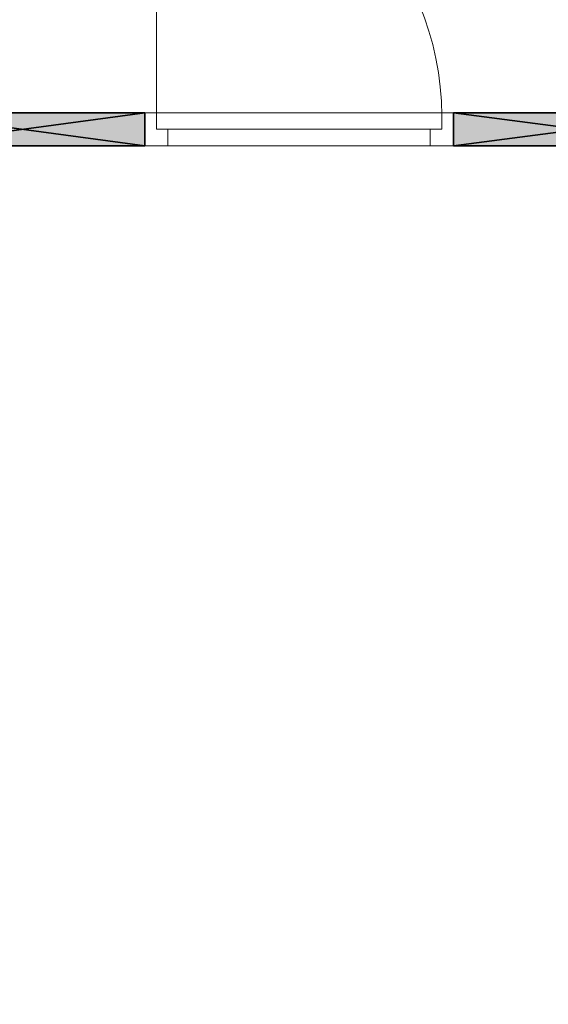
# Model space of a CAD drawing. Header units: inches. Extents: x 15 to 546804, y -66 to 267312.
# Tile 277 of 478: x 406752 to 408342, y 148672 to 151636. Entities that reach past the tile are written whole.
import ezdxf

# ---------------------------------------------------------------- set-up
doc = ezdxf.new("R2010")
doc.units = ezdxf.units.IN
doc.header["$MEASUREMENT"] = 0

msp = doc.modelspace()

# ---------------------------------------------------------------- hatches: boundary and pattern name
at = {"lineweight": 20}
h = msp.add_hatch(color=7, dxfattribs=at)
h.dxf.hatch_style = 1
h.paths.add_polyline_path([(406519.1, 150326.7), (406419.1, 150326.7), (406419.1, 150255.8, -0.118905), (406519.1, 150270.2)])
h.paths.add_polyline_path([(406519.1, 151355.7), (406391.8, 151355.7), (406391.8, 151255.7), (406519.1, 151255.7)])
h.paths.add_polyline_path([(407127.8, 151355.7), (406519.1, 151355.7), (406519.1, 151255.7), (407127.8, 151255.7)])
h.paths.add_polyline_path([(408817.1, 151355.7), (408056.8, 151355.7), (408056.8, 151255.7), (408817.1, 151255.7)])

# ---------------------------------------------------------------- linework, layer by layer
at = {"color": 7, "lineweight": 20}
for p, q in [((407162.8, 151345.7, 300), (407162.8, 152204.7, 300)), ((407197.8, 151355.7, 2500), (407127.8, 151355.7, 2500)), ((407127.8, 151255.7, 2500), (407127.8, 151355.7, 2500)), ((407127.8, 151255.7, 3000), (407127.8, 151355.7, 3000)), ((407127.8, 151355.7, 2500), (407127.8, 151355.7, 3000)), ((407127.8, 151355.7, 3000), (408056.8, 151355.7, 3000)), ((407127.8, 151355.7, 300), (407162.8, 151355.7, 300)), ((408056.8, 151355.7, 2500), (407127.8, 151355.7, 2500)), ((407127.8, 151355.7, 2500), (407127.8, 151355.7, 300)), ((407127.8, 151255.7, 300), (407127.8, 151355.7, 300)), ((407127.8, 151255.7, 2500), (407127.8, 151355.7, 2500)), ((407162.8, 151305.7, 300), (407162.8, 151355.7, 300)), ((407162.8, 151355.7, 2465), (407162.8, 151355.7, 300)), ((408021.8, 151355.7, 2465), (407162.8, 151355.7, 2465)), ((407162.8, 151305.7, 2465), (407162.8, 151355.7, 2465)), ((407197.8, 151355.7, 2930), (407986.8, 151355.7, 2930)), ((407197.8, 151355.7, 2500), (407197.8, 151355.7, 2930)), ((407986.8, 151355.7, 2930), (407986.8, 151355.7, 2500)), ((408056.8, 151355.7, 2500), (407986.8, 151355.7, 2500)), ((408021.8, 151355.7, 300), (408056.8, 151355.7, 300)), ((408021.8, 151305.7, 300), (408021.8, 151355.7, 300)), ((408021.8, 151355.7, 300), (408021.8, 151355.7, 2465)), ((408021.8, 151305.7, 2465), (408021.8, 151355.7, 2465)), ((408056.8, 151255.7, 2500), (408056.8, 151355.7, 2500)), ((408056.8, 151355.7, 3000), (408056.8, 151355.7, 2500)), ((408056.8, 151255.7, 3000), (408056.8, 151355.7, 3000)), ((408056.8, 151355.7, 300), (408056.8, 151355.7, 2500)), ((408056.8, 151255.7, 300), (408056.8, 151355.7, 300)), ((408056.8, 151255.7, 2500), (408056.8, 151355.7, 2500)), ((407162.8, 151345.7, 2465), (407162.8, 151345.7, 300)), ((407162.8, 151305.7, 2465), (407162.8, 151345.7, 2465)), ((407162.8, 151305.7, 300), (407162.8, 151345.7, 300)), ((408021.8, 151345.7, 300), (408021.8, 151345.7, 2465)), ((408021.8, 151305.7, 2465), (408021.8, 151345.7, 2465)), ((408021.8, 151305.7, 300), (408021.8, 151345.7, 300)), ((407162.8, 151305.7, 2465), (407162.8, 151305.7, 300)), ((407197.8, 151305.7, 300), (407162.8, 151305.7, 300)), ((407197.8, 151305.7, 2465), (407162.8, 151305.7, 2465)), ((407162.8, 151305.7, 300), (408021.8, 151305.7, 300)), ((407162.8, 151305.7, 2465), (407162.8, 151305.7, 300)), ((408021.8, 151305.7, 2465), (407162.8, 151305.7, 2465)), ((407162.8, 151305.7, 300), (407217.6, 151305.7, 370.8)), ((407217.6, 151305.7, 2359.2), (407162.8, 151305.7, 2430)), ((407197.8, 151305.7, 2930), (407986.8, 151305.7, 2930)), ((407986.8, 151305.7, 2500), (407197.8, 151305.7, 2500)), ((407197.8, 151305.7, 2500), (407197.8, 151305.7, 2930)), ((407197.8, 151255.7, 300), (407197.8, 151305.7, 300)), ((407197.8, 151255.7, 2430), (407197.8, 151305.7, 2430)), ((407197.8, 151305.7, 2430), (407197.8, 151305.7, 300)), ((407986.8, 151305.7, 2430), (407197.8, 151305.7, 2430)), ((407986.8, 151305.7, 2465), (407197.8, 151305.7, 2465)), ((407197.8, 151305.7, 2430), (407197.8, 151305.7, 2465)), ((407327.1, 151305.7, 2217.6), (407272.4, 151305.7, 2288.4)), ((407272.4, 151305.7, 441.6), (407327.1, 151305.7, 512.4)), ((407436.7, 151305.7, 2076), (407381.9, 151305.7, 2146.8)), ((407381.9, 151305.7, 583.2), (407436.7, 151305.7, 654)), ((407546.2, 151305.7, 1934.5), (407491.5, 151305.7, 2005.2)), ((407491.5, 151305.7, 724.8), (407546.2, 151305.7, 795.5)), ((407655.8, 151305.7, 1792.9), (407601, 151305.7, 1863.7)), ((407601, 151305.7, 866.3), (407655.8, 151305.7, 937.1)), ((407765.3, 151305.7, 1651.3), (407710.5, 151305.7, 1722.1)), ((407710.5, 151305.7, 1007.9), (407765.3, 151305.7, 1078.7)), ((407874.9, 151305.7, 1509.7), (407820.1, 151305.7, 1580.5)), ((407820.1, 151305.7, 1149.5), (407874.9, 151305.7, 1220.3)), ((407984.4, 151305.7, 1368.1), (407929.6, 151305.7, 1438.9)), ((407929.6, 151305.7, 1291.1), (407984.4, 151305.7, 1361.9)), ((407986.8, 151305.7, 2930), (407986.8, 151305.7, 2500)), ((407986.8, 151255.7, 2430), (407986.8, 151305.7, 2430)), ((407986.8, 151255.7, 300), (407986.8, 151305.7, 300)), ((407986.8, 151305.7, 300), (407986.8, 151305.7, 2430)), ((407986.8, 151305.7, 300), (408021.8, 151305.7, 300)), ((407986.8, 151305.7, 2465), (408021.8, 151305.7, 2465)), ((407986.8, 151305.7, 2430), (407986.8, 151305.7, 2465)), ((408021.8, 151305.7, 300), (408021.8, 151305.7, 2465)), ((408021.8, 151305.7, 300), (408021.8, 151305.7, 2465)), ((407197.8, 151255.7, 2500), (407127.8, 151255.7, 2500)), ((407127.8, 151255.7, 2500), (407127.8, 151255.7, 3000)), ((407127.8, 151255.7, 3000), (408056.8, 151255.7, 3000)), ((407127.8, 151255.7, 300), (407197.8, 151255.7, 300)), ((408056.8, 151255.7, 2500), (407127.8, 151255.7, 2500)), ((407127.8, 151255.7, 2500), (407127.8, 151255.7, 300)), ((407197.8, 151255.7, 2500), (407197.8, 151255.7, 2930)), ((407197.8, 151255.7, 2930), (407986.8, 151255.7, 2930)), ((407986.8, 151255.7, 2430), (407197.8, 151255.7, 2430)), ((407197.8, 151255.7, 2430), (407197.8, 151255.7, 300)), ((408056.8, 151255.7, 2500), (407986.8, 151255.7, 2500)), ((407986.8, 151255.7, 2930), (407986.8, 151255.7, 2500)), ((407986.8, 151255.7, 300), (407986.8, 151255.7, 2430)), ((407986.8, 151255.7, 300), (408056.8, 151255.7, 300)), ((408056.8, 151255.7, 3000), (408056.8, 151255.7, 2500)), ((408056.8, 151255.7, 300), (408056.8, 151255.7, 2500))]:
    msp.add_line(p, q, dxfattribs=at)
at = {"color": 7}
for p, q in [((406391.8, 151355.7, 3000), (407127.8, 151355.7, 3000)), ((406391.8, 151355.7, 300), (407127.8, 151355.7, 300)), ((407127.8, 151355.7, 300), (407127.8, 151355.7, 3000)), ((407127.8, 151355.7, 300), (407127.8, 151255.7, 300)), ((407127.8, 151355.7, 3000), (407127.8, 151255.7, 3000)), ((408056.8, 151355.7, 3000), (408056.8, 151355.7, 300)), ((408056.8, 151355.7, 300), (408817.1, 151355.7, 300)), ((408056.8, 151355.7, 300), (408056.8, 151255.7, 300)), ((408056.8, 151355.7, 3000), (408056.8, 151255.7, 3000)), ((408056.8, 151355.7, 3000), (408817.1, 151355.7, 3000)), ((407127.8, 151255.7, 300), (406391.8, 151255.7, 300)), ((407127.8, 151255.7, 3000), (406391.8, 151255.7, 3000)), ((407127.8, 151255.7, 300), (407127.8, 151255.7, 3000)), ((408817.1, 151255.7, 3000), (408056.8, 151255.7, 3000)), ((408817.1, 151255.7, 300), (408056.8, 151255.7, 300)), ((408056.8, 151255.7, 3000), (408056.8, 151255.7, 300))]:
    msp.add_line(p, q, dxfattribs=at)
at = {"color": 7, "lineweight": 20}
msp.add_ellipse((407162.8, 151345.7, 300), major_axis=(0, 859.5), ratio=0.999391, start_param=4.712389, end_param=6.283185, dxfattribs=at)
for points, invisible_edges in [([(414067.1, 156655.7, 300), (401067.1, 139805.7, 300), (401067.1, 156655.7, 300)], 1), ([(401067.1, 139805.7, 300), (414067.1, 156655.7, 300), (404282.1, 139805.7, 300)], 3), ([(407127.8, 151255.7, 300), (407127.8, 151255.7, 2500), (407127.8, 151355.7, 300)], 2), ([(407127.8, 151355.7, 2500), (407127.8, 151355.7, 300), (407127.8, 151255.7, 2500)], 2), ([(407162.8, 151355.7, 300), (407127.8, 151355.7, 300), (407162.8, 151355.7, 2465)], 2), ([(407127.8, 151355.7, 2500), (407162.8, 151355.7, 2465), (407127.8, 151355.7, 300)], 3), ([(408056.8, 151355.7, 2500), (407162.8, 151355.7, 2465), (407127.8, 151355.7, 2500)], 3), ([(408056.8, 151255.7, 2500), (408056.8, 151355.7, 2500), (407127.8, 151255.7, 2500)], 2), ([(407127.8, 151355.7, 2500), (407127.8, 151255.7, 2500), (408056.8, 151355.7, 2500)], 2), ([(407162.8, 151355.7, 300), (407162.8, 151305.7, 300), (407127.8, 151355.7, 300)], 2), ([(407127.8, 151355.7, 300), (407162.8, 151305.7, 300), (407127.8, 151255.7, 300)], 3), ([(408056.8, 151355.7, 3000), (407127.8, 151355.7, 3000), (408056.8, 151255.7, 3000)], 2), ([(407127.8, 151255.7, 3000), (408056.8, 151255.7, 3000), (407127.8, 151355.7, 3000)], 2), ([(407197.8, 151355.7, 2500), (407127.8, 151355.7, 2500), (407197.8, 151355.7, 2930)], 2), ([(407127.8, 151355.7, 3000), (407197.8, 151355.7, 2930), (407127.8, 151355.7, 2500)], 3), ([(408056.8, 151355.7, 3000), (407197.8, 151355.7, 2930), (407127.8, 151355.7, 3000)], 3), ([(407127.8, 151255.7, 2500), (407127.8, 151255.7, 3000), (407127.8, 151355.7, 2500)], 2), ([(407127.8, 151355.7, 3000), (407127.8, 151355.7, 2500), (407127.8, 151255.7, 3000)], 2), ([(407162.8, 151305.7, 300), (407162.8, 151355.7, 300), (407162.8, 151305.7, 2465)], 2), ([(407162.8, 151355.7, 2465), (407162.8, 151305.7, 2465), (407162.8, 151355.7, 300)], 2), ([(407162.8, 151355.7, 2465), (408056.8, 151355.7, 2500), (408021.8, 151355.7, 2465)], 3), ([(408021.8, 151355.7, 2465), (408021.8, 151305.7, 2465), (407162.8, 151355.7, 2465)], 2), ([(407986.8, 151305.7, 2465), (407162.8, 151355.7, 2465), (408021.8, 151305.7, 2465)], 3), ([(407197.8, 151305.7, 2465), (407162.8, 151355.7, 2465), (407986.8, 151305.7, 2465)], 3), ([(407162.8, 151305.7, 2465), (407162.8, 151355.7, 2465), (407197.8, 151305.7, 2465)], 2), ([(407197.8, 151355.7, 2930), (408056.8, 151355.7, 3000), (407986.8, 151355.7, 2930)], 3), ([(407986.8, 151355.7, 2500), (407986.8, 151355.7, 2930), (408056.8, 151355.7, 2500)], 2), ([(408056.8, 151355.7, 3000), (408056.8, 151355.7, 2500), (407986.8, 151355.7, 2930)], 14), ([(408021.8, 151305.7, 300), (408021.8, 151305.7, 2465), (408021.8, 151355.7, 300)], 2), ([(408021.8, 151355.7, 2465), (408021.8, 151355.7, 300), (408021.8, 151305.7, 2465)], 2), ([(408056.8, 151355.7, 300), (408021.8, 151355.7, 300), (408056.8, 151355.7, 2500)], 2), ([(408021.8, 151355.7, 2465), (408056.8, 151355.7, 2500), (408021.8, 151355.7, 300)], 3), ([(408056.8, 151355.7, 300), (408056.8, 151255.7, 300), (408021.8, 151355.7, 300)], 2), ([(408021.8, 151305.7, 300), (408021.8, 151355.7, 300), (408056.8, 151255.7, 300)], 14), ([(408056.8, 151255.7, 300), (408056.8, 151355.7, 300), (408056.8, 151255.7, 2500)], 2), ([(408056.8, 151355.7, 2500), (408056.8, 151255.7, 2500), (408056.8, 151355.7, 300)], 2), ([(408056.8, 151255.7, 3000), (408056.8, 151255.7, 2500), (408056.8, 151355.7, 3000)], 2), ([(408056.8, 151355.7, 2500), (408056.8, 151355.7, 3000), (408056.8, 151255.7, 2500)], 2), ([(407162.8, 151305.7, 300), (407162.8, 151305.7, 2465), (407162.8, 151345.7, 300)], 2), ([(407162.8, 151345.7, 2465), (407162.8, 151345.7, 300), (407162.8, 151305.7, 2465)], 2), ([(408021.8, 151305.7, 2465), (408021.8, 151305.7, 300), (408021.8, 151345.7, 2465)], 2), ([(408021.8, 151345.7, 300), (408021.8, 151345.7, 2465), (408021.8, 151305.7, 300)], 2), ([(407127.8, 151255.7, 300), (407162.8, 151305.7, 300), (407197.8, 151255.7, 300)], 3), ([(407162.8, 151305.7, 300), (408021.8, 151305.7, 300), (407162.8, 151305.7, 2465)], 2), ([(408021.8, 151305.7, 2465), (407162.8, 151305.7, 2465), (408021.8, 151305.7, 300)], 2), ([(407197.8, 151305.7, 300), (407162.8, 151305.7, 300), (407197.8, 151305.7, 2430)], 2), ([(407162.8, 151305.7, 2465), (407197.8, 151305.7, 2430), (407162.8, 151305.7, 300)], 3), ([(407197.8, 151305.7, 2465), (407197.8, 151305.7, 2430), (407162.8, 151305.7, 2465)], 2), ([(407197.8, 151305.7, 300), (407197.8, 151255.7, 300), (407162.8, 151305.7, 300)], 2), ([(407197.8, 151255.7, 300), (407197.8, 151305.7, 300), (407197.8, 151255.7, 2430)], 2), ([(407197.8, 151305.7, 2430), (407197.8, 151255.7, 2430), (407197.8, 151305.7, 300)], 2), ([(407986.8, 151305.7, 2430), (407197.8, 151305.7, 2430), (407986.8, 151305.7, 2465)], 2), ([(407197.8, 151305.7, 2465), (407986.8, 151305.7, 2465), (407197.8, 151305.7, 2430)], 2), ([(407986.8, 151305.7, 2430), (407986.8, 151255.7, 2430), (407197.8, 151305.7, 2430)], 2), ([(407197.8, 151255.7, 2430), (407197.8, 151305.7, 2430), (407986.8, 151255.7, 2430)], 2), ([(407197.8, 151305.7, 2500), (407986.8, 151305.7, 2500), (407197.8, 151305.7, 2930)], 2), ([(407986.8, 151305.7, 2930), (407197.8, 151305.7, 2930), (407986.8, 151305.7, 2500)], 2), ([(407986.8, 151255.7, 300), (407986.8, 151255.7, 2430), (407986.8, 151305.7, 300)], 2), ([(407986.8, 151305.7, 2430), (407986.8, 151305.7, 300), (407986.8, 151255.7, 2430)], 2), ([(408021.8, 151305.7, 300), (407986.8, 151305.7, 300), (408021.8, 151305.7, 2465)], 2), ([(407986.8, 151305.7, 2430), (408021.8, 151305.7, 2465), (407986.8, 151305.7, 300)], 3), ([(407986.8, 151305.7, 2465), (408021.8, 151305.7, 2465), (407986.8, 151305.7, 2430)], 2), ([(407986.8, 151255.7, 300), (408021.8, 151305.7, 300), (408056.8, 151255.7, 300)], 3), ([(407986.8, 151305.7, 300), (408021.8, 151305.7, 300), (407986.8, 151255.7, 300)], 2), ([(407127.8, 151255.7, 300), (407197.8, 151255.7, 300), (407127.8, 151255.7, 2500)], 2), ([(407197.8, 151255.7, 2430), (407127.8, 151255.7, 2500), (407197.8, 151255.7, 300)], 3), ([(407986.8, 151255.7, 2430), (407127.8, 151255.7, 2500), (407197.8, 151255.7, 2430)], 3), ([(407127.8, 151255.7, 2500), (407986.8, 151255.7, 2430), (408056.8, 151255.7, 2500)], 3), ([(407127.8, 151255.7, 2500), (407197.8, 151255.7, 2500), (407127.8, 151255.7, 3000)], 2), ([(407197.8, 151255.7, 2930), (407127.8, 151255.7, 3000), (407197.8, 151255.7, 2500)], 3), ([(407986.8, 151255.7, 2930), (407127.8, 151255.7, 3000), (407197.8, 151255.7, 2930)], 3), ([(407127.8, 151255.7, 3000), (407986.8, 151255.7, 2930), (408056.8, 151255.7, 3000)], 3), ([(407986.8, 151255.7, 300), (408056.8, 151255.7, 300), (407986.8, 151255.7, 2430)], 2), ([(408056.8, 151255.7, 2500), (407986.8, 151255.7, 2430), (408056.8, 151255.7, 300)], 3), ([(407986.8, 151255.7, 2500), (408056.8, 151255.7, 2500), (407986.8, 151255.7, 2930)], 2), ([(408056.8, 151255.7, 3000), (407986.8, 151255.7, 2930), (408056.8, 151255.7, 2500)], 3)]:
    msp.add_3dface(points, dxfattribs=dict(at, invisible_edges=invisible_edges))

# ---------------------------------------------------------------- meshes
at = {"color": 7}
mesh = msp.add_polyface(dxfattribs=at)
corners = [(407127.8, 151355.7, 3000), (406391.8, 151255.7, 3000), (406391.8, 151355.7, 3000), (407127.8, 151255.7, 3000)]
mesh.append_faces([[corners[k] for k in face] for face in [(2, 1, 0), (3, 0, 1)]], dxfattribs={"vtx1": -1, "color": 7})
mesh = msp.add_polyface(dxfattribs=at)
corners = [(407127.8, 151255.7, 300), (406391.8, 151355.7, 300), (406391.8, 151255.7, 300), (407127.8, 151355.7, 300)]
mesh.append_faces([[corners[k] for k in face] for face in [(2, 1, 0), (3, 0, 1)]], dxfattribs={"vtx1": -1, "color": 7})
mesh = msp.add_polyface(dxfattribs=at)
corners = [(407127.8, 151355.7, 3000), (406391.8, 151355.7, 300), (407127.8, 151355.7, 300), (406391.8, 151355.7, 3000)]
mesh.append_faces([[corners[k] for k in face] for face in [(2, 1, 0), (3, 0, 1)]], dxfattribs={"vtx1": -1, "color": 7})
mesh = msp.add_polyface(dxfattribs=at)
corners = [(407127.8, 151255.7, 300), (407127.8, 151355.7, 3000), (407127.8, 151355.7, 300), (407127.8, 151255.7, 3000)]
mesh.append_faces([[corners[k] for k in face] for face in [(2, 1, 0), (3, 0, 1)]], dxfattribs={"vtx1": -1, "color": 7})
mesh = msp.add_polyface(dxfattribs=at)
corners = [(408817.1, 151355.7, 300), (408056.8, 151355.7, 3000), (408056.8, 151355.7, 300), (408817.1, 151355.7, 3000)]
mesh.append_faces([[corners[k] for k in face] for face in [(2, 1, 0), (3, 0, 1)]], dxfattribs={"vtx1": -1, "color": 7})
mesh = msp.add_polyface(dxfattribs=at)
corners = [(408056.8, 151255.7, 3000), (408056.8, 151355.7, 300), (408056.8, 151355.7, 3000), (408056.8, 151255.7, 300)]
mesh.append_faces([[corners[k] for k in face] for face in [(2, 1, 0), (3, 0, 1)]], dxfattribs={"vtx1": -1, "color": 7})
mesh = msp.add_polyface(dxfattribs=at)
corners = [(408817.1, 151255.7, 300), (408056.8, 151355.7, 300), (408056.8, 151255.7, 300), (408817.1, 151355.7, 300)]
mesh.append_faces([[corners[k] for k in face] for face in [(2, 1, 0), (3, 0, 1)]], dxfattribs={"vtx1": -1, "color": 7})
mesh = msp.add_polyface(dxfattribs=at)
corners = [(408817.1, 151355.7, 3000), (408056.8, 151255.7, 3000), (408056.8, 151355.7, 3000), (408817.1, 151255.7, 3000)]
mesh.append_faces([[corners[k] for k in face] for face in [(2, 1, 0), (3, 0, 1)]], dxfattribs={"vtx1": -1, "color": 7})
mesh = msp.add_polyface(dxfattribs=at)
corners = [(406391.8, 151255.7, 300), (407127.8, 151255.7, 3000), (407127.8, 151255.7, 300), (406391.8, 151255.7, 3000)]
mesh.append_faces([[corners[k] for k in face] for face in [(2, 1, 0), (3, 0, 1)]], dxfattribs={"vtx1": -1, "color": 7})
mesh = msp.add_polyface(dxfattribs=at)
corners = [(408056.8, 151255.7, 3000), (408817.1, 151255.7, 300), (408056.8, 151255.7, 300), (408817.1, 151255.7, 3000)]
mesh.append_faces([[corners[k] for k in face] for face in [(2, 1, 0), (3, 0, 1)]], dxfattribs={"vtx1": -1, "color": 7})

doc.saveas('drawing.dxf')
